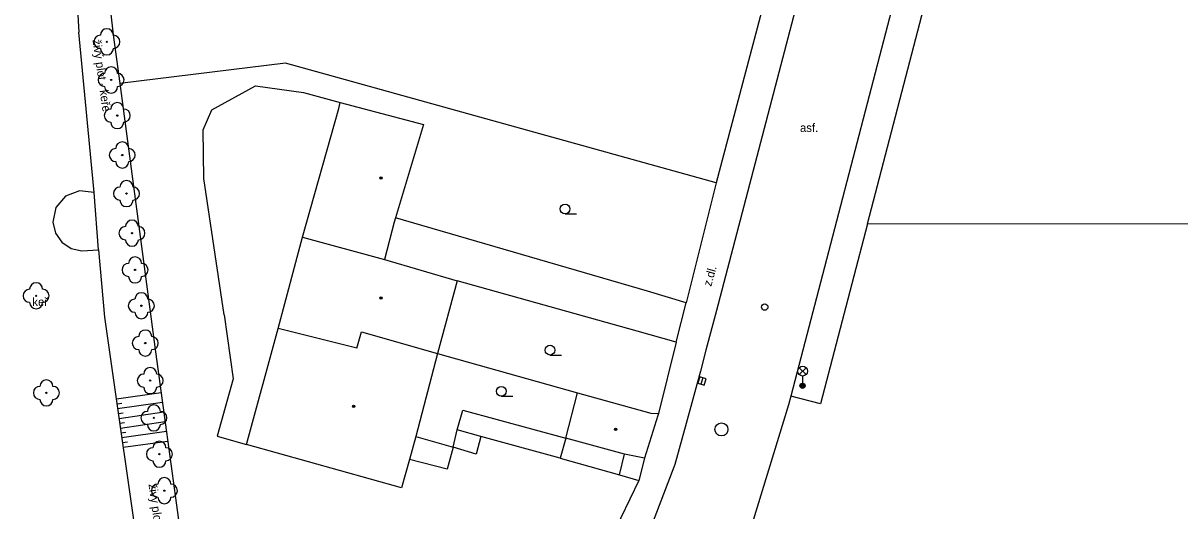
# Model space of a CAD drawing. Extents: x -600309 to -598967, y -1161267 to -1160292.
# Drawn here: x -599358 to -599269.1, y -1160662.5 to -1160625.1 of the extents above; entities that cross this region are included whole.
import ezdxf

# ---------------------------------------------------------------- set-up
doc = ezdxf.new("R2010")
doc.units = 0
for name, color, linetype in [('Level 10', 7, 'Continuous'), ('Level 11', 7, 'Continuous'), ('Level 14', 7, 'Continuous'), ('Level 15', 7, 'Continuous'), ('Level 22', 7, 'Continuous'), ('Level 27', 7, 'Continuous'), ('Level 28', 7, 'Continuous'), ('Level 33', 7, 'Continuous'), ('Level 36', 7, 'Continuous'), ('Level 39', 7, 'Continuous'), ('Level 40', 7, 'Continuous'), ('Level 42', 7, 'Continuous'), ('Level 5', 7, 'Continuous'), ('Level 51', 7, 'Continuous'), ('Level 54', 7, 'Continuous'), ('Level 7', 7, 'Continuous'), ('Level 8', 7, 'Continuous')]:
    doc.layers.add(name, color=color, linetype=linetype)

msp = doc.modelspace()

# ---------------------------------------------------------------- linework, layer by layer
at = {"layer": 'Level 10'}
for points in [[(-599285.45, -1160601.77), (-599295.5, -1160640.29)], [(-599295, -1160610.08), (-599304.71, -1160647.14)], [(-599295.5, -1160640.29), (-599299.01, -1160653.73)], [(-599304.71, -1160647.14), (-599305.5187, -1160650.2021), (-599305.94, -1160651.81)], [(-599305.94, -1160651.81), (-599307.04, -1160655.82)], [(-599299.01, -1160653.73), (-599299.18, -1160654.39)], [(-599299.18, -1160654.39), (-599302.36, -1160664.76)], [(-599307.04, -1160655.82), (-599307.9, -1160658.98)], [(-599307.9, -1160658.98), (-599307.977, -1160659.181), (-599311.9, -1160669.42)]]:
    msp.add_lwpolyline(points, dxfattribs=at)
at = {"layer": 'Level 11'}
for points in [[(-599310.01, -1160645.67), (-599329.36, -1160640.04)], [(-599310.81, -1160648.73), (-599324.63, -1160644.87)], [(-599307.05, -1160646.56), (-599310.01, -1160645.67)], [(-599307.8, -1160649.57), (-599310.81, -1160648.73)]]:
    msp.add_lwpolyline(points, dxfattribs=at)
at = {"layer": 'Level 14'}
for points in [[(-599354.26, -1160615.99), (-599353.68, -1160625.77)], [(-599352.52, -1160638.1), (-599353.68, -1160625.77)], [(-599354.72, -1160638.37), (-599355.45, -1160639.25)], [(-599353.65, -1160637.96), (-599354.72, -1160638.37)], [(-599352.52, -1160638.1), (-599353.65, -1160637.96)], [(-599352.18, -1160642.48), (-599352.52, -1160638.1)], [(-599355.45, -1160639.25), (-599355.68, -1160640.37)], [(-599355.68, -1160640.37), (-599355.48, -1160641.2)], [(-599355.48, -1160641.2), (-599354.99, -1160641.9)], [(-599354.99, -1160641.9), (-599354.28, -1160642.38)], [(-599354.28, -1160642.38), (-599353.45, -1160642.57)], [(-599353.45, -1160642.57), (-599352.18, -1160642.48)], [(-599352.18, -1160642.48), (-599351.71, -1160647.67)], [(-599351.71, -1160647.67), (-599348.74, -1160668.42)]]:
    msp.add_lwpolyline(points, dxfattribs=at)
at = {"layer": 'Level 15'}
for points in [[(-599350.81, -1160653.94), (-599347.38, -1160653.45)], [(-599350.76, -1160654.31), (-599350.39, -1160654.26)], [(-599350.71, -1160654.68), (-599347.27, -1160654.19)], [(-599350.65, -1160655.06), (-599350.28, -1160655)], [(-599350.6, -1160655.43), (-599347.17, -1160654.94)], [(-599350.55, -1160655.8), (-599350.18, -1160655.75)], [(-599350.49, -1160656.17), (-599347.07, -1160655.68)], [(-599350.39, -1160656.91), (-599346.97, -1160656.42)], [(-599350.44, -1160656.54), (-599350.07, -1160656.49)], [(-599350.33, -1160657.28), (-599349.96, -1160657.23)], [(-599350.28, -1160657.65), (-599346.87, -1160657.17)]]:
    msp.add_lwpolyline(points, dxfattribs=at)
at = {"layer": 'Level 22'}
for centre in [(-599351.54, -1160626.52), (-599351.21, -1160629.45), (-599350.74, -1160632.18), (-599350.36, -1160635.21), (-599350.03, -1160638.17), (-599349.61, -1160641.21), (-599349.37, -1160644.03), (-599356.97, -1160646.02), (-599348.89, -1160646.78), (-599348.59, -1160649.65), (-599348.21, -1160652.53), (-599356.18, -1160653.47), (-599347.93, -1160655.39), (-599347.5, -1160658.18), (-599347.12, -1160660.98)]:
    msp.add_circle(centre, 0.05, dxfattribs=at)
for centre, start, end in [((-599352.04, -1160626.52), 90, 270), ((-599351.54, -1160626.02), 0, 180), ((-599351.04, -1160626.52), 270, 90), ((-599351.54, -1160627.02), 180, 0), ((-599351.21, -1160628.95), 0, 180), ((-599351.71, -1160629.45), 90, 270), ((-599350.71, -1160629.45), 270, 90), ((-599351.21, -1160629.95), 180, 0), ((-599350.74, -1160631.68), 0, 180), ((-599351.24, -1160632.18), 90, 270), ((-599350.24, -1160632.18), 270, 90), ((-599350.74, -1160632.68), 180, 0), ((-599350.36, -1160634.71), 0, 180), ((-599350.86, -1160635.21), 90, 270), ((-599349.86, -1160635.21), 270, 90), ((-599350.36, -1160635.71), 180, 0), ((-599350.53, -1160638.17), 90, 270), ((-599350.03, -1160637.67), 0, 180), ((-599349.53, -1160638.17), 270, 90), ((-599350.03, -1160638.67), 180, 0), ((-599349.61, -1160640.71), 0, 180), ((-599350.11, -1160641.21), 90, 270), ((-599349.11, -1160641.21), 270, 90), ((-599349.61, -1160641.71), 180, 0), ((-599349.37, -1160643.53), 0, 180), ((-599349.87, -1160644.03), 90, 270), ((-599348.87, -1160644.03), 270, 90), ((-599349.37, -1160644.53), 180, 0), ((-599357.47, -1160646.02), 90, 270), ((-599356.97, -1160645.52), 0, 180), ((-599356.47, -1160646.02), 270, 90), ((-599356.97, -1160646.52), 180, 0), ((-599349.39, -1160646.78), 90, 270), ((-599348.89, -1160646.28), 0, 180), ((-599348.39, -1160646.78), 270, 90), ((-599348.89, -1160647.28), 180, 0), ((-599349.09, -1160649.65), 90, 270), ((-599348.59, -1160649.15), 0, 180), ((-599348.09, -1160649.65), 270, 90), ((-599348.59, -1160650.15), 180, 0), ((-599348.21, -1160652.03), 0, 180), ((-599356.18, -1160652.97), 0, 180), ((-599348.71, -1160652.53), 90, 270), ((-599347.71, -1160652.53), 270, 90), ((-599356.68, -1160653.47), 90, 270), ((-599355.68, -1160653.47), 270, 90), ((-599348.21, -1160653.03), 180, 0), ((-599356.18, -1160653.97), 180, 0), ((-599347.93, -1160654.89), 0, 180), ((-599348.43, -1160655.39), 90, 270), ((-599347.43, -1160655.39), 270, 90), ((-599347.93, -1160655.89), 180, 0), ((-599347.5, -1160657.68), 0, 180), ((-599348, -1160658.18), 90, 270), ((-599347, -1160658.18), 270, 90), ((-599347.5, -1160658.68), 180, 0), ((-599347.12, -1160660.48), 0, 180), ((-599347.62, -1160660.98), 90, 270), ((-599346.62, -1160660.98), 270, 90), ((-599347.12, -1160661.48), 180, 0)]:
    msp.add_arc(centre, 0.5, start, end, dxfattribs=at)
at = {"layer": 'Level 27'}
msp.add_line((-599305.7518, -1160652.3226), (-599305.9082, -1160652.7974), dxfattribs=at)
msp.add_lwpolyline([(-599305.9892, -1160652.2443), (-599306.1457, -1160652.7192), (-599305.6708, -1160652.8757), (-599305.5143, -1160652.4008)], close=True, dxfattribs=at)
msp.add_circle((-599304.33, -1160656.28), 0.5, dxfattribs=at)
at = {"layer": 'Level 28'}
msp.add_circle((-599301.01, -1160646.88), 0.25, dxfattribs=at)
at = {"layer": 'Level 33'}
for p, q in [((-599298.365, -1160652.07), (-599297.835, -1160651.54)), ((-599298.365, -1160651.54), (-599297.835, -1160652.07)), ((-599298.1, -1160652.18), (-599298.1, -1160652.93))]:
    msp.add_line(p, q, dxfattribs=at)
for centre, radius in [((-599298.1, -1160651.805), 0.375), ((-599298.1, -1160652.93), 0.2), ((-599298.1, -1160652.93), 0.1445), ((-599298.1, -1160652.93), 0.0876)]:
    msp.add_circle(centre, radius, dxfattribs=at)
at = {"layer": 'Level 36'}
for p, q in [((-599316.34, -1160639.725), (-599315.465, -1160639.725)), ((-599317.5, -1160650.565), (-599316.625, -1160650.565)), ((-599321.24, -1160653.725), (-599320.365, -1160653.725))]:
    msp.add_line(p, q, dxfattribs=at)
for centre in [(-599316.3401, -1160639.3499), (-599317.5001, -1160650.1899), (-599321.2401, -1160653.3499)]:
    msp.add_circle(centre, 0.375, dxfattribs=at)
at = {"layer": 'Level 39'}
for centre, radius in [((-599330.4699, -1160636.98), 0.09), ((-599330.4699, -1160636.98), 0.0398), ((-599330.4699, -1160646.19), 0.09), ((-599330.4699, -1160646.19), 0.0398), ((-599332.59, -1160654.5), 0.09), ((-599332.59, -1160654.5), 0.0398), ((-599312.46, -1160656.27), 0.09), ((-599312.46, -1160656.27), 0.0398)]:
    msp.add_circle(centre, radius, dxfattribs=at)
at = {"layer": 'Level 5'}
for points in [[(-599333.7199, -1160631.63), (-599333.61, -1160631.18)], [(-599333.61, -1160631.18), (-599327.23, -1160632.86)], [(-599336.5, -1160641.51), (-599333.7199, -1160631.63)], [(-599327.23, -1160632.86), (-599329.36, -1160640.04)], [(-599329.4699, -1160640.36), (-599330.2199, -1160643.23)], [(-599329.36, -1160640.04), (-599329.4699, -1160640.36)], [(-599338.39, -1160648.53), (-599336.5, -1160641.51)], [(-599336.5, -1160641.51), (-599330.2199, -1160643.23)], [(-599330.2199, -1160643.23), (-599324.63, -1160644.87)], [(-599324.63, -1160644.87), (-599326.13, -1160650.46)], [(-599340.81, -1160657.44), (-599338.39, -1160648.53)], [(-599332.35, -1160650.05), (-599338.39, -1160648.53)], [(-599332.35, -1160650.05), (-599331.99, -1160648.79)], [(-599331.99, -1160648.79), (-599326.13, -1160650.46)], [(-599326.13, -1160650.46), (-599327.8, -1160656.81)], [(-599316.28, -1160656.94), (-599315.38, -1160653.48)], [(-599315.38, -1160653.48), (-599309.76, -1160655.03)], [(-599309.22, -1160655.21), (-599310.25, -1160658.49)], [(-599309.76, -1160655.03), (-599309.17, -1160655.06)], [(-599309.17, -1160655.06), (-599309.22, -1160655.21)], [(-599327.8, -1160656.81), (-599328.3, -1160658.58)], [(-599311.79, -1160658.17), (-599316.28, -1160656.94)], [(-599328.9, -1160660.76), (-599340.81, -1160657.44)], [(-599310.25, -1160658.49), (-599311.79, -1160658.17)], [(-599328.3, -1160658.58), (-599328.9, -1160660.76)]]:
    msp.add_lwpolyline(points, dxfattribs=at)
at = {"layer": 'Level 51'}
for points in [[(-599293.11, -1160640.49), (-599269.93, -1160551.67)], [(-599337.82, -1160628.1599), (-599350.55, -1160629.73)], [(-599343.48, -1160631.75), (-599340.13, -1160629.89)], [(-599340.13, -1160629.89), (-599336.43, -1160630.4)], [(-599336.43, -1160630.4), (-599333.61, -1160631.18)], [(-599344.14, -1160633.27), (-599343.48, -1160631.75)], [(-599344.08, -1160637), (-599344.14, -1160633.27)], [(-599342.52, -1160647.48), (-599344.08, -1160637)], [(-599293.11, -1160640.49), (-599296.7199, -1160654.32)], [(-599260.06, -1160640.53), (-599293.11, -1160640.49)], [(-599342.52, -1160647.48), (-599341.83, -1160652.4)], [(-599326.13, -1160650.46), (-599315.38, -1160653.48)], [(-599341.83, -1160652.4), (-599343.06, -1160656.8)], [(-599296.7199, -1160654.32), (-599299.01, -1160653.73)], [(-599343.06, -1160656.8), (-599340.81, -1160657.44)]]:
    msp.add_lwpolyline(points, dxfattribs=at)
at = {"layer": 'Level 54'}
for points in [[(-599324.62, -1160656.3), (-599324.2, -1160654.8)], [(-599324.2, -1160654.8), (-599316.28, -1160656.94)], [(-599324.94, -1160657.63), (-599324.62, -1160656.3)], [(-599322.82, -1160656.81), (-599324.62, -1160656.3)], [(-599327.8, -1160656.81), (-599324.94, -1160657.63)], [(-599322.82, -1160656.81), (-599323.1599, -1160658.17)], [(-599316.71, -1160658.49), (-599322.82, -1160656.81)], [(-599316.28, -1160656.94), (-599316.71, -1160658.49)], [(-599324.94, -1160657.63), (-599325.39, -1160659.34)], [(-599323.1599, -1160658.17), (-599324.94, -1160657.63)], [(-599312.17, -1160659.76), (-599311.79, -1160658.17)], [(-599325.39, -1160659.34), (-599328.3, -1160658.58)], [(-599316.71, -1160658.49), (-599312.17, -1160659.76)], [(-599312.17, -1160659.76), (-599310.67, -1160660.19)]]:
    msp.add_lwpolyline(points, dxfattribs=at)
at = {"layer": 'Level 7'}
for points in [[(-599353.78, -1160601.93), (-599351.05, -1160625.98)], [(-599297.19, -1160608.83), (-599304.75, -1160637.35)], [(-599351.05, -1160625.98), (-599350.55, -1160629.73), (-599347.8, -1160650.33)], [(-599304.75, -1160637.35), (-599337.82, -1160628.1599)], [(-599304.75, -1160637.35), (-599307.05, -1160646.56)], [(-599307.8, -1160649.57), (-599309.17, -1160655.06)], [(-599347.8, -1160650.33), (-599344.87, -1160671.83)], [(-599310.25, -1160658.49), (-599310.67, -1160660.19)], [(-599310.67, -1160660.19), (-599318.27, -1160675.9699)]]:
    msp.add_lwpolyline(points, dxfattribs=at)
at = {"layer": 'Level 8'}
msp.add_lwpolyline([(-599307.8, -1160649.57), (-599307.05, -1160646.56)], dxfattribs=at)

# ---------------------------------------------------------------- texts
at = {"layer": 'Level 40'}
msp.add_text('asf.', height=0.65, dxfattribs=at).set_placement((-599298.3, -1160633.44))
msp.add_text('z.dl.', height=0.65, rotation=74.26, dxfattribs=at).set_placement((-599305.12, -1160645.34))
at = {"layer": 'Level 42'}
for p in [(-599352.64, -1160626.38), (-599348.34, -1160660.49)]:
    msp.add_text('živý plot - keře', height=0.65, rotation=278, dxfattribs=at).set_placement(p)
msp.add_text('keř', height=0.65, dxfattribs=at).set_placement((-599357.26, -1160646.81))

doc.saveas('drawing.dxf')
